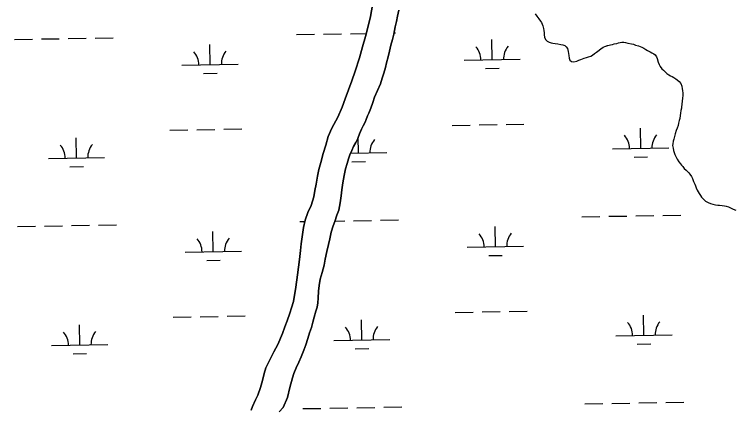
# Model space of a CAD drawing. Extents: x 3887375 to 3925618, y 296674 to 322633.
# Drawn here: x 3910083 to 3911362, y 305377 to 306080 of the extents above; entities that cross this region are included whole.
import ezdxf

# ---------------------------------------------------------------- set-up
doc = ezdxf.new("R2010")
doc.units = 0
doc.layers.add('V-TOPO-SHOR', color=7, linetype='Continuous')
doc.layers.add('V-WETL-SWMP', color=7, linetype='Continuous')

msp = doc.modelspace()

# ---------------------------------------------------------------- linework, layer by layer
at = {"layer": 'V-TOPO-SHOR'}
for points in [[(3910600.1, 305714.2), (3910605, 305727.6), (3910610.6, 305740.4), (3910615.6, 305755.5), (3910617.6, 305766.9), (3910619.7, 305777.8), (3910622.2, 305792), (3910624.4, 305804.1), (3910627.9, 305816.7), (3910632.3, 305832.7), (3910637, 305847.7), (3910641.2, 305863), (3910647.7, 305877.9), (3910658, 305897.3), (3910665.9, 305915.3), (3910671.5, 305929.9), (3910677.3, 305946.1), (3910682.9, 305962.1), (3910689.3, 305979.2), (3910696.6, 306002.5), (3910702.2, 306022.3), (3910707.7, 306040.6), (3910712.2, 306058.8), (3910716.1, 306076), (3910720.2, 306096.7)], [(3910766.9, 306087.7), (3910764.5, 306076.7), (3910762.5, 306067.6), (3910760.4, 306057.8), (3910757.7, 306044.7), (3910755.2, 306035.4), (3910752.8, 306025.3), (3910750.1, 306014.4), (3910747.9, 306004.5), (3910744.9, 305994), (3910742.8, 305985.4), (3910739.8, 305975.6), (3910737.2, 305966.6), (3910733.9, 305956.4), (3910723.6, 305932.9), (3910720.3, 305923.5), (3910716.8, 305913.3), (3910713.5, 305904.6), (3910711, 305899.3), (3910708.4, 305893.2), (3910706.6, 305888.2), (3910703.2, 305881.7), (3910700.1, 305875.8), (3910696.6, 305867.8), (3910693.6, 305859.4), (3910690, 305852.3), (3910686.3, 305845.1), (3910683, 305837.8), (3910679.6, 305830.4), (3910677, 305822.9), (3910674.6, 305814.9), (3910671.8, 305805.5), (3910669.5, 305793.7), (3910667.1, 305780.5), (3910665.3, 305767.9), (3910664, 305757.4), (3910662.4, 305745), (3910659.8, 305732), (3910656.6, 305723.1), (3910652.9, 305711.9), (3910649.8, 305703.7), (3910646.6, 305692.7), (3910643.8, 305680.6)], [(3911009.4, 306081), (3911012, 306077.1), (3911013.8, 306074.5), (3911016, 306072), (3911018.7, 306067.9), (3911020.3, 306065.3), (3911023, 306059.4), (3911024.2, 306055), (3911024.8, 306051.4), (3911025.3, 306047.3), (3911025.5, 306043.6), (3911026.1, 306039.3), (3911027.7, 306035.3), (3911030.4, 306032.3), (3911033.9, 306030.7), (3911037.5, 306029.6), (3911040.5, 306028.9), (3911045.1, 306028.1), (3911049.7, 306027.5)], [(3911049.7, 306027.5), (3911055.1, 306026.3), (3911058.3, 306025.6), (3911062, 306024.6), (3911064.7, 306022.6), (3911067, 306019.3), (3911068.1, 306014.3), (3911068.8, 306010.7), (3911069.4, 306007), (3911069.8, 306002), (3911070.8, 305998.7), (3911073.9, 305996.2), (3911078.1, 305995.9), (3911083.3, 305997.1), (3911087.2, 305998.4), (3911090.6, 305999.5), (3911096.6, 306002.3), (3911100.8, 306003.6), (3911104.2, 306004.5), (3911108.1, 306005.9), (3911111.1, 306007.5), (3911114.9, 306010.2), (3911118.2, 306012.9), (3911120.7, 306014.7), (3911126.2, 306018.8), (3911130.1, 306021.7), (3911133.1, 306023.1), (3911138.2, 306024.7), (3911143.4, 306025.8), (3911146.6, 306026.5), (3911150, 306027.4), (3911154.6, 306028.5), (3911157.6, 306029.4), (3911163.3, 306030.7), (3911167, 306030.9), (3911170.2, 306030), (3911174.1, 306029.1), (3911180.4, 306027.7), (3911184.1, 306026.9), (3911187.8, 306025.5), (3911193, 306024.2), (3911196, 306023), (3911199, 306021.9), (3911202.6, 306020.2), (3911206.3, 306017.4), (3911209.2, 306015.6), (3911213.6, 306013.5), (3911217, 306011.9), (3911220.6, 306010), (3911222.9, 306007.8), (3911225.1, 306004.6), (3911226.5, 306001.3), (3911228.3, 305994.9), (3911230.1, 305990.6), (3911231.7, 305987.3), (3911234.7, 305983.4), (3911237.4, 305980.7), (3911241, 305977.2), (3911243.5, 305974.7), (3911247, 305972.6), (3911249.9, 305971), (3911253.1, 305969.4), (3911255.8, 305968), (3911259.5, 305965.5), (3911262, 305963.6), (3911265.6, 305960.7), (3911268.3, 305957), (3911269.9, 305952.1), (3911271, 305947.6), (3911271.2, 305944.6), (3911271.9, 305940.2), (3911271.9, 305936.8), (3911271.2, 305929.8), (3911271, 305926.8), (3911270, 305919.4), (3911269.7, 305916.3), (3911269.3, 305913.1), (3911268.6, 305909.2), (3911267.9, 305904.2), (3911267.4, 305900), (3911266.6, 305894.6), (3911265.7, 305891.3), (3911264.3, 305886.3), (3911263.4, 305882.4), (3911261.7, 305877.4), (3911260.3, 305873.3), (3911258.3, 305867.8), (3911257.3, 305863), (3911255.7, 305857.8), (3911255, 305854.4), (3911254.1, 305850), (3911253.8, 305846.6), (3911254.5, 305842.2), (3911255.6, 305837.7), (3911257.9, 305830.8), (3911259.9, 305826.2), (3911261.9, 305822.7), (3911265.1, 305818), (3911267.6, 305814.1), (3911269.8, 305811.7), (3911271.7, 305809.4)], [(3911271.7, 305809.4), (3911274.6, 305806.2), (3911277.6, 305803.2), (3911280.5, 305800.5), (3911282.8, 305798.2), (3911284.7, 305795.6), (3911287.1, 305791.8), (3911289, 305787.9), (3911291.2, 305782.6), (3911293.2, 305778.2), (3911294.4, 305774.8), (3911295.7, 305771.6), (3911297.7, 305767.2), (3911299.1, 305764.5), (3911300.9, 305761.7), (3911303.6, 305757.6), (3911305.4, 305755.1), (3911308.4, 305751.9), (3911312.3, 305748), (3911317.1, 305745.2), (3911320.9, 305743.6), (3911325.1, 305742.2), (3911329.9, 305741.4), (3911334.2, 305740.9), (3911337.4, 305740.9), (3911341.8, 305740.4), (3911345.9, 305739.8), (3911349.3, 305739.1), (3911353.4, 305737.7), (3911357.9, 305735.3), (3911361.2, 305733.3), (3911366, 305731.6)], [(3910503.8, 305376.1), (3910506.4, 305382.7), (3910512, 305394.6), (3910515.7, 305403), (3910520.8, 305416.4), (3910524.5, 305428.6), (3910527.3, 305441.3), (3910530.3, 305451.2), (3910534.2, 305459.6), (3910540.9, 305473), (3910544.6, 305479.9), (3910551.3, 305492.7), (3910559.7, 305512.7), (3910564.1, 305524.3), (3910568, 305534.8), (3910572.9, 305548.5), (3910575.7, 305557.9), (3910579.4, 305569.1), (3910583.7, 305594.9), (3910586.6, 305616.9), (3910588.2, 305630.6), (3910589.9, 305644.2), (3910591.8, 305659.8), (3910593.2, 305672.1), (3910595.2, 305688.8), (3910597.1, 305700.9), (3910600.1, 305714.2)], [(3910643.8, 305680.6), (3910641.6, 305671), (3910638.8, 305658.3), (3910635.8, 305644.6), (3910634.1, 305634), (3910630.4, 305620.8), (3910627.1, 305609.2), (3910625.2, 305598), (3910623.8, 305587.7), (3910623.1, 305575.4), (3910622.6, 305567.1), (3910621.2, 305559.3), (3910619.3, 305552.3), (3910616.2, 305541.5), (3910613.7, 305532.6), (3910611.1, 305523), (3910608.1, 305513.5), (3910604.8, 305503.6), (3910601.1, 305492.2), (3910597.6, 305482.7), (3910593, 305470.8), (3910588.8, 305461.5), (3910584.2, 305451.2), (3910580.1, 305441.4), (3910577.3, 305433.8), (3910573.1, 305416.5), (3910568.6, 305398.7), (3910560.7, 305381.1), (3910553.9, 305373.2)]]:
    msp.add_lwpolyline(points, dxfattribs=at)
at = {"layer": 'V-WETL-SWMP'}
for p, q in [((3910584.7, 306044.1), (3910616.7, 306044.6)), ((3910632.7, 306044.9), (3910664.7, 306045.4)), ((3910680.7, 306045.7), (3910709.1, 306046.2)), ((3910758.2, 306047), (3910760.7, 306047.1)), ((3910082.9, 306035.4), (3910114.9, 306036)), ((3910130.9, 306036.3), (3910162.8, 306036.8)), ((3910178.8, 306037.1), (3910210.8, 306037.6)), ((3910226.8, 306037.9), (3910258.8, 306038.5)), ((3910932.8, 305999.3), (3910932.2, 306035.3)), ((3910431, 305990.7), (3910430.4, 306026.7)), ((3910381, 305989.8), (3910481, 305991.5)), ((3910882.8, 305998.4), (3910982.8, 306000.1)), ((3910921.1, 305983.6), (3910945.1, 305984.1)), ((3910419.3, 305975), (3910443.3, 305975.4)), ((3910359.6, 305874), (3910391.6, 305874.5)), ((3910407.6, 305874.8), (3910439.6, 305875.4)), ((3910455.6, 305875.6), (3910487.6, 305876.2)), ((3910861.4, 305882.6), (3910893.4, 305883.2)), ((3910909.4, 305883.4), (3910941.4, 305884)), ((3910957.4, 305884.3), (3910989.4, 305884.8)), ((3911197, 305841.9), (3911196.4, 305877.9)), ((3910695.2, 305833.3), (3910694.7, 305862.5)), ((3910193.3, 305824.7), (3910192.7, 305860.7)), ((3911147, 305841.1), (3911247, 305842.8)), ((3910143.3, 305823.8), (3910243.3, 305825.6)), ((3910680.9, 305833.1), (3910745.2, 305834.2)), ((3911185.3, 305826.3), (3911209.3, 305826.7)), ((3910683.4, 305817.7), (3910707.4, 305818.1)), ((3910181.6, 305809.1), (3910205.6, 305809.5)), ((3911092.2, 305720), (3911124.2, 305720.6)), ((3911140.2, 305720.9), (3911172.2, 305721.4)), ((3911188.2, 305721.7), (3911220.2, 305722.2)), ((3911236.2, 305722.5), (3911268.2, 305723.1)), ((3910590.4, 305711.4), (3910599.5, 305711.6)), ((3910653.2, 305712.5), (3910670.4, 305712.8)), ((3910686.4, 305713.1), (3910718.4, 305713.6)), ((3910734.4, 305713.9), (3910766.4, 305714.4)), ((3910088.6, 305702.8), (3910120.6, 305703.4)), ((3910136.6, 305703.6), (3910168.6, 305704.2)), ((3910184.6, 305704.5), (3910216.5, 305705)), ((3910232.5, 305705.3), (3910264.5, 305705.8)), ((3910938.5, 305666.7), (3910937.9, 305702.6)), ((3910436.7, 305658), (3910436.1, 305694)), ((3910386.7, 305657.2), (3910486.7, 305658.9)), ((3910888.5, 305665.8), (3910988.5, 305667.5)), ((3910926.8, 305651), (3910950.8, 305651.4)), ((3910425, 305642.4), (3910449, 305642.8)), ((3910365.3, 305541.4), (3910397.3, 305541.9)), ((3910413.3, 305542.2), (3910445.3, 305542.7)), ((3910461.3, 305543), (3910493.3, 305543.6)), ((3910867.1, 305550), (3910899.1, 305550.5)), ((3910915.1, 305550.8), (3910947.1, 305551.4)), ((3910963.1, 305551.6), (3910995.1, 305552.2)), ((3911202.7, 305509.3), (3911202.1, 305545.3)), ((3910700.9, 305500.7), (3910700.3, 305536.7)), ((3910199, 305492.1), (3910198.4, 305528.1)), ((3911152.7, 305508.4), (3911252.7, 305510.2)), ((3910149.1, 305491.2), (3910249, 305492.9)), ((3910650.9, 305499.8), (3910750.9, 305501.5)), ((3911191, 305493.7), (3911215, 305494.1)), ((3910689.1, 305485.1), (3910713.1, 305485.5)), ((3910187.3, 305476.4), (3910211.3, 305476.9)), ((3911097.9, 305387.4), (3911129.9, 305388)), ((3911145.9, 305388.2), (3911177.9, 305388.8)), ((3911193.9, 305389.1), (3911225.9, 305389.6)), ((3911241.9, 305389.9), (3911273.9, 305390.4)), ((3910596.1, 305378.8), (3910628.1, 305379.3)), ((3910644.1, 305379.6), (3910676.1, 305380.2)), ((3910692.1, 305380.4), (3910724.1, 305381)), ((3910740.1, 305381.3), (3910772.1, 305381.8))]:
    msp.add_line(p, q, dxfattribs=at)
for points in [[(3910720.2, 306096.7), (3910716.1, 306076), (3910712.2, 306058.8), (3910707.7, 306040.6), (3910702.2, 306022.3), (3910696.6, 306002.5), (3910689.3, 305979.2)], [(3910630.4, 305620.8), (3910634.1, 305634), (3910635.8, 305644.6), (3910638.8, 305658.3), (3910641.6, 305671), (3910643.8, 305680.6), (3910646.6, 305692.7), (3910649.8, 305703.7), (3910652.9, 305711.9), (3910656.6, 305723.1), (3910659.8, 305732), (3910662.4, 305745), (3910664, 305757.4), (3910665.3, 305767.9), (3910667.1, 305780.5), (3910669.5, 305793.7), (3910671.8, 305805.5), (3910674.6, 305814.9), (3910677, 305822.9), (3910679.6, 305830.4), (3910683, 305837.8), (3910686.3, 305845.1), (3910690, 305852.3), (3910693.6, 305859.4), (3910696.5, 305867.8), (3910700.1, 305875.8), (3910703.2, 305881.7), (3910706.6, 305888.2), (3910708.4, 305893.2), (3910711, 305899.3), (3910713.5, 305904.6), (3910716.8, 305913.3), (3910720.3, 305923.5), (3910723.6, 305932.9), (3910733.9, 305956.4), (3910737.2, 305966.6), (3910739.8, 305975.6), (3910742.8, 305985.4), (3910744.9, 305994), (3910747.9, 306004.5), (3910750.1, 306014.4), (3910752.8, 306025.3), (3910755.2, 306035.4), (3910757.7, 306044.7), (3910760.4, 306057.8), (3910762.5, 306067.6), (3910764.5, 306076.7), (3910766.9, 306087.7)], [(3911009.4, 306081), (3911012, 306077.1), (3911013.8, 306074.5), (3911016, 306072), (3911018.7, 306067.9), (3911020.3, 306065.3), (3911023, 306059.4), (3911024.2, 306055), (3911024.8, 306051.4), (3911025.3, 306047.3), (3911025.5, 306043.6), (3911026.1, 306039.3), (3911027.7, 306035.3), (3911030.4, 306032.3), (3911033.9, 306030.7), (3911037.5, 306029.6), (3911040.5, 306028.9), (3911045.1, 306028.1), (3911049.7, 306027.5), (3911055.1, 306026.3), (3911058.3, 306025.6), (3911062, 306024.6), (3911064.7, 306022.6), (3911067, 306019.3), (3911068.1, 306014.3), (3911068.8, 306010.7), (3911069.4, 306007), (3911069.8, 306002), (3911070.8, 305998.7), (3911073.9, 305996.2), (3911078.1, 305995.9), (3911083.3, 305997.1), (3911087.2, 305998.4), (3911090.6, 305999.5), (3911096.6, 306002.3), (3911100.8, 306003.6), (3911104.2, 306004.5), (3911108.1, 306005.9), (3911111.1, 306007.5), (3911114.9, 306010.2), (3911118.2, 306012.9), (3911120.7, 306014.7), (3911126.2, 306018.8), (3911130.1, 306021.7)], [(3911130.1, 306021.7), (3911133.1, 306023.1), (3911138.3, 306024.7), (3911143.4, 306025.8), (3911146.6, 306026.5), (3911150, 306027.4), (3911154.6, 306028.5), (3911157.6, 306029.4), (3911163.3, 306030.7), (3911167, 306030.9), (3911170.2, 306030), (3911174.1, 306029.1), (3911180.4, 306027.7), (3911184.1, 306026.9), (3911187.8, 306025.5), (3911193, 306024.2), (3911196, 306023), (3911199, 306021.9), (3911202.6, 306020.2), (3911206.3, 306017.4), (3911209.2, 306015.6), (3911213.6, 306013.5), (3911217, 306011.9), (3911220.6, 306010), (3911222.9, 306007.8), (3911225.1, 306004.6), (3911226.5, 306001.3), (3911228.3, 305994.9), (3911230.1, 305990.6), (3911231.7, 305987.3), (3911234.7, 305983.4), (3911237.4, 305980.7), (3911241, 305977.2), (3911243.5, 305974.7), (3911247, 305972.6), (3911249.9, 305971), (3911253.1, 305969.4), (3911255.8, 305968), (3911259.5, 305965.5), (3911262, 305963.6), (3911265.6, 305960.7), (3911268.3, 305957), (3911269.9, 305952.1), (3911271, 305947.6), (3911271.2, 305944.6), (3911271.9, 305940.2), (3911271.9, 305936.8), (3911271.2, 305929.8), (3911271, 305926.8), (3911270, 305919.4), (3911269.7, 305916.3), (3911269.3, 305913.1), (3911268.6, 305909.2), (3911267.9, 305904.2), (3911267.4, 305900), (3911266.6, 305894.6), (3911265.7, 305891.3), (3911264.3, 305886.3), (3911263.4, 305882.4), (3911261.7, 305877.4), (3911260.3, 305873.3), (3911258.3, 305867.8), (3911257.3, 305863), (3911255.7, 305857.8), (3911255, 305854.4), (3911254.1, 305850), (3911253.8, 305846.6), (3911254.5, 305842.2), (3911255.6, 305837.7), (3911257.9, 305830.8), (3911259.9, 305826.2), (3911261.9, 305822.7), (3911265.1, 305818), (3911267.6, 305814.1), (3911269.8, 305811.7), (3911271.7, 305809.4), (3911274.6, 305806.2), (3911277.6, 305803.2), (3911280.5, 305800.5), (3911282.8, 305798.2), (3911284.7, 305795.6), (3911287.1, 305791.8), (3911289, 305787.9), (3911291.2, 305782.6), (3911293.2, 305778.2), (3911294.4, 305774.8), (3911295.7, 305771.6), (3911297.7, 305767.2), (3911299.1, 305764.5), (3911300.9, 305761.7), (3911303.6, 305757.6), (3911305.4, 305755.1), (3911308.4, 305751.9), (3911312.3, 305748), (3911317.1, 305745.2), (3911320.9, 305743.6), (3911325.1, 305742.2), (3911329.9, 305741.4), (3911334.2, 305740.9), (3911337.4, 305740.9), (3911341.8, 305740.4)], [(3910689.3, 305979.2), (3910682.9, 305962.1), (3910677.3, 305946.1), (3910671.5, 305929.9), (3910665.9, 305915.3), (3910658, 305897.3), (3910647.7, 305877.9), (3910641.2, 305863), (3910637, 305847.7), (3910632.3, 305832.7), (3910627.9, 305816.7), (3910624.4, 305804.1), (3910622.2, 305792), (3910619.7, 305777.8), (3910617.6, 305766.9), (3910615.6, 305755.5), (3910610.6, 305740.4), (3910605, 305727.6), (3910600.1, 305714.2), (3910597.1, 305700.9), (3910595.2, 305688.8), (3910593.2, 305672.1), (3910591.8, 305659.8), (3910589.9, 305644.2), (3910588.2, 305630.6), (3910586.6, 305616.9), (3910583.7, 305594.9), (3910579.4, 305569.1), (3910575.7, 305557.9), (3910572.9, 305548.5), (3910568, 305534.8), (3910564.1, 305524.3), (3910559.7, 305512.7), (3910551.3, 305492.7), (3910544.6, 305479.9), (3910540.9, 305473), (3910534.2, 305459.6), (3910530.3, 305451.2), (3910527.3, 305441.3), (3910524.5, 305428.6), (3910520.8, 305416.4), (3910515.7, 305403), (3910512, 305394.6), (3910506.4, 305382.7), (3910503.8, 305376.1)], [(3911341.8, 305740.4), (3911345.9, 305739.8), (3911349.3, 305739.1), (3911353.4, 305737.7), (3911357.9, 305735.3), (3911361.2, 305733.3), (3911366, 305731.6)], [(3910553.9, 305373.2), (3910560.7, 305381.1), (3910568.6, 305398.7), (3910573.1, 305416.5), (3910577.3, 305433.8), (3910580.1, 305441.4), (3910584.2, 305451.2), (3910588.8, 305461.5), (3910593, 305470.8), (3910597.6, 305482.7), (3910601.1, 305492.2), (3910604.8, 305503.6), (3910608.1, 305513.5), (3910611.1, 305523), (3910613.7, 305532.6), (3910616.2, 305541.5), (3910619.3, 305552.3), (3910621.2, 305559.3), (3910622.6, 305567.1), (3910623.1, 305575.4), (3910623.8, 305587.7), (3910625.2, 305598), (3910627.1, 305609.2), (3910630.4, 305620.8)]]:
    msp.add_lwpolyline(points, dxfattribs=at)
for centre, start, end in [((3910486.2, 305992.1), 140.2115, 181.7552), ((3910877.6, 305998.8), 0.2115, 41.7552), ((3910988.1, 306000.7), 140.2115, 181.7552), ((3910375.8, 305990.2), 0.2115, 41.7552), ((3911141.8, 305841.5), 0.2115, 41.7552), ((3911252.2, 305843.3), 140.2115, 181.7552), ((3910248.6, 305826.1), 140.2115, 181.7552), ((3910750.4, 305834.7), 140.2115, 181.7552), ((3910138.1, 305824.2), 0.2115, 41.7552), ((3910491.9, 305659.5), 140.2115, 181.7552), ((3910883.3, 305666.2), 0.2115, 41.7552), ((3910993.8, 305668.1), 140.2115, 181.7552), ((3910381.5, 305657.6), 0.2115, 41.7552), ((3911147.5, 305508.8), 0.2115, 41.7552), ((3911257.9, 305510.7), 140.2115, 181.7552), ((3910254.3, 305493.5), 140.2115, 181.7552), ((3910645.6, 305500.2), 0.2115, 41.7552), ((3910756.1, 305502.1), 140.2115, 181.7552), ((3910143.8, 305491.6), 0.2115, 41.7552)]:
    msp.add_arc(centre, 35.2, start, end, dxfattribs=at)

doc.saveas('drawing.dxf')
